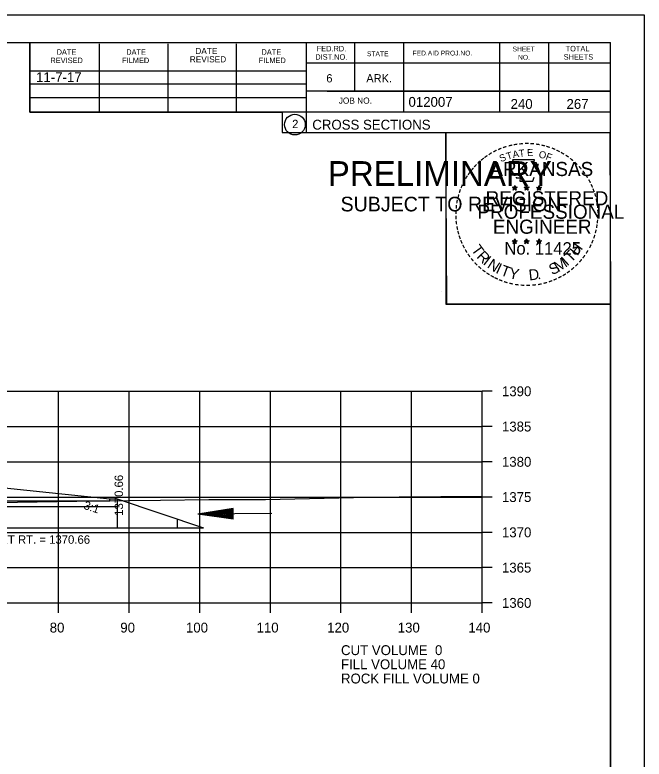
# Model space of a CAD drawing. Extents: x 1374311 to 1383814, y 384102 to 406278.
# Drawn here: x 1382713.9 to 1382803, y 403826.2 to 403931.7 of the extents above; entities that cross this region are included whole.
import ezdxf

# ---------------------------------------------------------------- set-up
doc = ezdxf.new("R2010")
doc.units = 0
for name, color, linetype in [('R_Axis', 7, 'Continuous'), ('R_Axis Annot', 7, 'Continuous'), ('R_Border', 7, 'Continuous'), ('R_Border PE', 7, 'Continuous'), ('R_Border Prem', 7, 'Continuous'), ('R_Draft', 7, 'Continuous'), ('R_Exist Surface', 7, 'Continuous'), ('R_Fin Surface', 7, 'Continuous'), ('R_Grid', 7, 'Continuous'), ('R_No Plot', 7, 'Continuous'), ('R_Water', 7, 'Continuous'), ('R_Xsect Elev', 7, 'Continuous'), ('R_Xsect Slope', 7, 'Continuous')]:
    doc.layers.add(name, color=color, linetype=linetype)

msp = doc.modelspace()

# ---------------------------------------------------------------- linework, layer by layer
at = {"layer": 'R_Axis'}
for p, q in [((1382780.07, 403848.36), (1382780.07, 403878.36)), ((1382781.47, 403878.36), (1382780.07, 403878.36)), ((1382781.47, 403873.36), (1382780.07, 403873.36)), ((1382781.47, 403868.36), (1382780.07, 403868.36)), ((1382781.47, 403863.36), (1382780.07, 403863.36)), ((1382781.47, 403858.36), (1382780.07, 403858.36)), ((1382781.47, 403853.36), (1382780.07, 403853.36)), ((1382500.07, 403848.36), (1382780.07, 403848.36)), ((1382720.07, 403846.96), (1382720.07, 403848.36)), ((1382730.07, 403846.96), (1382730.07, 403848.36)), ((1382740.07, 403846.96), (1382740.07, 403848.36)), ((1382750.07, 403846.96), (1382750.07, 403848.36)), ((1382760.07, 403846.96), (1382760.07, 403848.36)), ((1382770.07, 403846.96), (1382770.07, 403848.36)), ((1382780.07, 403846.96), (1382780.07, 403848.36)), ((1382781.47, 403848.36), (1382780.07, 403848.36))]:
    msp.add_line(p, q, dxfattribs=at)
at = {"layer": 'R_Border'}
for p, q in [((1382482.07, 403927.82), (1382798.25, 403927.82)), ((1382715.99, 403917.94), (1382715.99, 403927.82)), ((1382725.85, 403917.94), (1382725.85, 403927.62)), ((1382735.61, 403917.94), (1382735.61, 403927.62)), ((1382745.29, 403917.94), (1382745.29, 403927.62)), ((1382755.15, 403927.82), (1382755.15, 403915.02)), ((1382761.99, 403927.82), (1382761.99, 403920.88)), ((1382768.93, 403927.82), (1382768.93, 403917.94)), ((1382782.51, 403927.82), (1382782.51, 403917.94)), ((1382789.45, 403927.82), (1382789.45, 403917.94)), ((1382798.25, 403722.36), (1382798.25, 403927.82)), ((1382798.25, 403924.88), (1382755.15, 403924.88)), ((1382798.25, 403924.9), (1382798.25, 403924.9)), ((1382715.99, 403923.8), (1382755.15, 403923.8)), ((1382715.99, 403921.94), (1382755.15, 403921.94)), ((1382715.99, 403917.94), (1382715.99, 403920)), ((1382715.99, 403920), (1382755.15, 403920)), ((1382798.25, 403920.88), (1382755.15, 403920.88)), ((1382758.11, 403920.88), (1382798.25, 403920.88)), ((1382798.25, 403917.94), (1382715.99, 403917.94)), ((1382755.15, 403915.02), (1382798.25, 403915.02))]:
    msp.add_line(p, q, dxfattribs=at)
msp.add_circle((1382753.54, 403916.16), 1.47, dxfattribs=at)
at = {"layer": 'R_Border PE'}
for p, q in [((1382784.69, 403907.53), (1382784.64, 403907.28)), ((1382784.69, 403907.17), (1382784.69, 403907.53)), ((1382784.69, 403907.53), (1382784.73, 403907.28)), ((1382786.36, 403907.53), (1382786.31, 403907.28)), ((1382786.36, 403907.17), (1382786.36, 403907.53)), ((1382786.36, 403907.53), (1382786.4, 403907.28)), ((1382788.12, 403907.52), (1382788.08, 403907.27)), ((1382788.12, 403907.15), (1382788.12, 403907.52)), ((1382788.12, 403907.52), (1382788.17, 403907.27)), ((1382784.34, 403907.28), (1382784.69, 403907.17)), ((1382784.34, 403907.28), (1382784.59, 403907.23)), ((1382784.34, 403907.28), (1382784.57, 403907.15)), ((1382784.47, 403906.87), (1382784.69, 403907.17)), ((1382784.47, 403906.87), (1382784.6, 403907.11)), ((1382784.47, 403906.87), (1382784.68, 403907.09)), ((1382784.9, 403906.87), (1382784.68, 403907.08)), ((1382785.03, 403907.28), (1382784.69, 403907.17)), ((1382784.9, 403906.87), (1382784.69, 403907.17)), ((1382785.03, 403907.28), (1382784.75, 403907.23)), ((1382784.9, 403906.87), (1382784.76, 403907.16)), ((1382785.03, 403907.28), (1382784.83, 403907.17)), ((1382786.01, 403907.28), (1382786.36, 403907.17)), ((1382786.01, 403907.28), (1382786.26, 403907.23)), ((1382786.01, 403907.28), (1382786.24, 403907.15)), ((1382786.14, 403906.87), (1382786.36, 403907.17)), ((1382786.14, 403906.87), (1382786.27, 403907.11)), ((1382786.14, 403906.87), (1382786.35, 403907.09)), ((1382786.57, 403906.87), (1382786.35, 403907.08)), ((1382786.7, 403907.28), (1382786.36, 403907.17)), ((1382786.57, 403906.87), (1382786.36, 403907.17)), ((1382786.7, 403907.28), (1382786.42, 403907.23)), ((1382786.57, 403906.87), (1382786.43, 403907.16)), ((1382786.7, 403907.28), (1382786.5, 403907.17)), ((1382787.77, 403907.26), (1382788.12, 403907.15)), ((1382787.77, 403907.26), (1382788.02, 403907.22)), ((1382787.77, 403907.26), (1382788.01, 403907.14)), ((1382787.9, 403906.86), (1382788.12, 403907.15)), ((1382787.9, 403906.86), (1382788.03, 403907.1)), ((1382787.9, 403906.86), (1382788.12, 403907.07)), ((1382788.47, 403907.26), (1382788.12, 403907.15)), ((1382788.33, 403906.86), (1382788.12, 403907.15)), ((1382788.33, 403906.86), (1382788.12, 403907.07)), ((1382788.47, 403907.26), (1382788.18, 403907.22)), ((1382788.33, 403906.86), (1382788.2, 403907.15)), ((1382788.47, 403907.26), (1382788.26, 403907.16)), ((1382784.68, 403899.96), (1382784.64, 403899.71)), ((1382784.68, 403899.59), (1382784.68, 403899.96)), ((1382784.68, 403899.96), (1382784.73, 403899.71)), ((1382786.35, 403899.96), (1382786.31, 403899.71)), ((1382786.35, 403899.59), (1382786.35, 403899.96)), ((1382786.35, 403899.96), (1382786.4, 403899.71)), ((1382788.12, 403899.95), (1382788.08, 403899.7)), ((1382788.12, 403899.58), (1382788.12, 403899.95)), ((1382788.12, 403899.95), (1382788.17, 403899.7)), ((1382784.33, 403899.7), (1382784.68, 403899.59)), ((1382784.33, 403899.7), (1382784.59, 403899.66)), ((1382784.33, 403899.7), (1382784.57, 403899.58)), ((1382784.47, 403899.3), (1382784.68, 403899.59)), ((1382784.47, 403899.3), (1382784.59, 403899.54)), ((1382784.47, 403899.3), (1382784.68, 403899.51)), ((1382785.03, 403899.7), (1382784.68, 403899.59)), ((1382784.89, 403899.3), (1382784.68, 403899.59)), ((1382784.89, 403899.3), (1382784.68, 403899.51)), ((1382785.03, 403899.7), (1382784.74, 403899.65)), ((1382784.89, 403899.3), (1382784.76, 403899.59)), ((1382785.03, 403899.7), (1382784.82, 403899.6)), ((1382786, 403899.7), (1382786.35, 403899.59)), ((1382786, 403899.7), (1382786.25, 403899.66)), ((1382786, 403899.7), (1382786.24, 403899.58)), ((1382786.13, 403899.3), (1382786.35, 403899.59)), ((1382786.13, 403899.3), (1382786.26, 403899.54)), ((1382786.13, 403899.3), (1382786.35, 403899.51)), ((1382786.7, 403899.7), (1382786.35, 403899.59)), ((1382786.56, 403899.3), (1382786.35, 403899.59)), ((1382786.56, 403899.3), (1382786.35, 403899.51)), ((1382786.7, 403899.7), (1382786.41, 403899.65)), ((1382786.56, 403899.3), (1382786.43, 403899.59)), ((1382786.7, 403899.7), (1382786.49, 403899.6)), ((1382787.77, 403899.69), (1382788.12, 403899.58)), ((1382787.77, 403899.69), (1382788.02, 403899.65)), ((1382787.77, 403899.69), (1382788.01, 403899.57)), ((1382787.9, 403899.29), (1382788.12, 403899.58)), ((1382787.9, 403899.29), (1382788.03, 403899.53)), ((1382787.9, 403899.29), (1382788.12, 403899.5)), ((1382788.46, 403899.69), (1382788.12, 403899.58)), ((1382788.33, 403899.29), (1382788.12, 403899.58)), ((1382788.33, 403899.29), (1382788.12, 403899.5)), ((1382788.46, 403899.69), (1382788.18, 403899.64)), ((1382788.33, 403899.29), (1382788.19, 403899.58)), ((1382788.46, 403899.69), (1382788.26, 403899.59))]:
    msp.add_line(p, q, dxfattribs=at)
for points in [[(1382784.38, 403911.15), (1382784.65, 403910.33)], [(1382787.89, 403910.23), (1382788.03, 403910.52), (1382787.35, 403910.49), (1382787.49, 403911.15), (1382784.38, 403911.15)], [(1382784.87, 403908.73), (1382784.87, 403908.64), (1382785.43, 403908.63), (1382785.38, 403908.15), (1382787.25, 403908.15), (1382787.45, 403908.69)], [(1382784.69, 403907.53), (1382784.9, 403906.87), (1382784.34, 403907.28), (1382785.03, 403907.28), (1382784.47, 403906.87), (1382784.69, 403907.53)], [(1382786.36, 403907.53), (1382786.57, 403906.87), (1382786.01, 403907.28), (1382786.7, 403907.28), (1382786.14, 403906.87), (1382786.36, 403907.53)], [(1382788.12, 403907.52), (1382788.33, 403906.86), (1382787.77, 403907.26), (1382788.47, 403907.26), (1382787.9, 403906.86), (1382788.12, 403907.52)], [(1382784.68, 403899.96), (1382784.89, 403899.3), (1382784.33, 403899.7), (1382785.03, 403899.7), (1382784.47, 403899.3), (1382784.68, 403899.96)], [(1382786.35, 403899.96), (1382786.56, 403899.3), (1382786, 403899.7), (1382786.7, 403899.7), (1382786.13, 403899.3), (1382786.35, 403899.96)], [(1382788.12, 403899.95), (1382788.33, 403899.29), (1382787.77, 403899.69), (1382788.46, 403899.69), (1382787.9, 403899.29), (1382788.12, 403899.95)]]:
    msp.add_lwpolyline(points, dxfattribs=at)
for centre, radius in [((1382784.68, 403907.16), 0.172), ((1382784.68, 403907.16), 0.145), ((1382786.35, 403907.16), 0.172), ((1382786.35, 403907.16), 0.145), ((1382788.12, 403907.15), 0.172), ((1382788.12, 403907.15), 0.145), ((1382784.68, 403907.16), 0.116), ((1382784.68, 403907.16), 0.0991), ((1382784.68, 403907.16), 0.0747), ((1382784.68, 403907.16), 0.0495), ((1382784.68, 403907.16), 0.0296), ((1382786.35, 403907.16), 0.116), ((1382786.35, 403907.16), 0.0991), ((1382786.35, 403907.16), 0.0747), ((1382786.35, 403907.16), 0.0495), ((1382786.35, 403907.16), 0.0296), ((1382788.12, 403907.15), 0.116), ((1382788.12, 403907.15), 0.0991), ((1382788.12, 403907.15), 0.0747), ((1382788.12, 403907.15), 0.0495), ((1382788.12, 403907.15), 0.0296), ((1382784.68, 403899.59), 0.172), ((1382784.68, 403899.59), 0.145), ((1382784.68, 403899.59), 0.116), ((1382784.68, 403899.59), 0.0991), ((1382784.68, 403899.59), 0.0747), ((1382784.68, 403899.59), 0.0495), ((1382784.68, 403899.59), 0.0296), ((1382786.35, 403899.59), 0.172), ((1382786.35, 403899.59), 0.145), ((1382786.35, 403899.59), 0.116), ((1382786.35, 403899.59), 0.0991), ((1382786.35, 403899.59), 0.0747), ((1382786.35, 403899.59), 0.0495), ((1382786.35, 403899.59), 0.0296), ((1382788.12, 403899.58), 0.172), ((1382788.12, 403899.58), 0.145), ((1382788.12, 403899.58), 0.116), ((1382788.12, 403899.58), 0.0991), ((1382788.12, 403899.58), 0.0747), ((1382788.12, 403899.58), 0.0495), ((1382788.12, 403899.58), 0.0296)]:
    msp.add_circle(centre, radius, dxfattribs=at)
at = {"layer": 'R_Draft'}
for p, q in [((1382744.78, 403861.73), (1382739.78, 403860.94)), ((1382744.79, 403860.23), (1382739.78, 403860.94)), ((1382744.78, 403861.61), (1382740.62, 403860.95)), ((1382744.79, 403860.36), (1382740.62, 403860.95)), ((1382744.78, 403861.48), (1382741.48, 403860.95)), ((1382744.79, 403860.49), (1382741.48, 403860.95)), ((1382744.78, 403861.36), (1382742.31, 403860.96)), ((1382744.79, 403860.61), (1382742.31, 403860.96)), ((1382744.78, 403861.23), (1382743.16, 403860.97)), ((1382744.78, 403860.74), (1382743.16, 403860.97)), ((1382744.78, 403861.1), (1382743.99, 403860.98)), ((1382744.78, 403860.87), (1382743.99, 403860.98)), ((1382744.79, 403860.23), (1382744.78, 403861.73))]:
    msp.add_line(p, q, dxfattribs=at)
at = {"layer": 'R_Exist Surface'}
msp.add_lwpolyline([(1382710.64, 403862.61), (1382714.24, 403862.65), (1382725.44, 403862.81), (1382734.49, 403862.94), (1382741.35, 403863.02), (1382749.37, 403863.02), (1382763.9, 403863.36), (1382768.3, 403863.39), (1382780.07, 403863.5)], dxfattribs=at)
at = {"layer": 'R_Fin Surface'}
msp.add_lwpolyline([(1382712.43, 403864.65), (1382727.35, 403863.1), (1382728.35, 403863.1), (1382740.6, 403859.02)], dxfattribs=at)
at = {"layer": 'R_Grid'}
for p, q in [((1382500.07, 403878.36), (1382780.07, 403878.36)), ((1382720.07, 403848.36), (1382720.07, 403878.36)), ((1382730.07, 403848.36), (1382730.07, 403878.36)), ((1382740.07, 403848.36), (1382740.07, 403878.36)), ((1382750.07, 403848.36), (1382750.07, 403878.36)), ((1382760.07, 403848.36), (1382760.07, 403878.36)), ((1382770.07, 403848.36), (1382770.07, 403878.36)), ((1382780.07, 403848.36), (1382780.07, 403878.36)), ((1382500.07, 403873.36), (1382780.07, 403873.36)), ((1382500.07, 403868.36), (1382780.07, 403868.36)), ((1382500.07, 403863.36), (1382780.07, 403863.36)), ((1382500.07, 403858.36), (1382780.07, 403858.36)), ((1382500.07, 403853.36), (1382780.07, 403853.36)), ((1382500.07, 403848.36), (1382780.07, 403848.36))]:
    msp.add_line(p, q, dxfattribs=at)
at = {"layer": 'R_No Plot'}
for p, q in [((1382469.67, 403931.72), (1382803, 403931.72)), ((1382774.29, 403892.57), (1382774.29, 403892.57))]:
    msp.add_line(p, q, dxfattribs=at)
for points in [[(1382469.66, 403931.72), (1382803, 403931.72), (1382803, 403718.38), (1382469.66, 403718.38)], [(1382715.99, 403927.82), (1382715.99, 403917.94), (1382751.72, 403917.94), (1382751.72, 403915.02), (1382774.92, 403915.02), (1382774.92, 403890.69), (1382798.25, 403890.69), (1382798.25, 403722.36), (1382482.07, 403722.36), (1382482.07, 403927.82)], [(1382774.92, 403915.02), (1382798.13, 403915.02), (1382798.25, 403890.69), (1382775.04, 403890.69)]]:
    msp.add_lwpolyline(points, close=True, dxfattribs=at)
at = {"layer": 'R_Water'}
for p, q in [((1382727.35, 403862.85), (1382727.35, 403863.1)), ((1382727.35, 403863.1), (1382728.35, 403863.1)), ((1382728.35, 403863.1), (1382728.35, 403859.02)), ((1382700.06, 403862.84), (1382727.35, 403862.84)), ((1382700.06, 403862.02), (1382728.35, 403862.02)), ((1382750.29, 403861.03), (1382739.78, 403860.94)), ((1382736.85, 403860.27), (1382736.85, 403859.02)), ((1382700.06, 403859.02), (1382740.6, 403859.02))]:
    msp.add_line(p, q, dxfattribs=at)

# ---------------------------------------------------------------- texts
at = {"layer": 'R_Axis Annot'}
for s, p in [('1390', (1382782.87, 403877.66)), ('1385', (1382782.87, 403872.66)), ('1380', (1382782.87, 403867.66)), ('1375', (1382782.87, 403862.66)), ('1370', (1382782.87, 403857.66)), ('1365', (1382782.87, 403852.66)), ('1360', (1382782.87, 403847.66)), ('80', (1382718.81, 403844.16)), ('90', (1382728.81, 403844.16)), ('100', (1382738.11, 403844.16)), ('110', (1382748.11, 403844.16)), ('120', (1382758.11, 403844.16)), ('130', (1382768.11, 403844.16)), ('140', (1382778.11, 403844.16)), ('CUT VOLUME  0', (1382760.07, 403840.96)), ('FILL VOLUME 40', (1382760.07, 403838.96))]:
    msp.add_text(s, height=1.4, dxfattribs=at).set_placement(p)
at = {"layer": 'R_Border'}
for s, height, p in [('DATE', 0.782, (1382719.79, 403926.06)), ('DATE', 0.782, (1382729.65, 403926.06)), ('DATE', 0.879, (1382739.43, 403926.16)), ('DATE', 0.782, (1382748.81, 403926.06)), ('FED.RD.', 0.782, (1382756.63, 403926.54)), ('STATE', 0.684, (1382763.75, 403925.86)), ('FED.AID PROJ.NO.', 0.684, (1382770.21, 403925.96)), ('SHEET', 0.684, (1382784.37, 403926.54)), ('TOTAL', 0.782, (1382791.89, 403926.54)), ('REVISED', 0.782, (1382718.91, 403924.88)), ('FILMED', 0.782, (1382729.07, 403924.88)), ('REVISED', 0.879, (1382738.65, 403924.98)), ('FILMED', 0.782, (1382748.41, 403924.88)), ('DIST.NO.', 0.782, (1382756.43, 403925.36)), ('NO.', 0.684, (1382785.15, 403925.36)), ('SHEETS', 0.782, (1382791.61, 403925.36)), ('6', 1.17, (1382757.99, 403922.14)), ('ARK.', 1.172, (1382763.65, 403922.14)), ('JOB NO.', 0.879, (1382759.75, 403919.12)), ('012007', 1.4, (1382769.63, 403918.68)), ('2', 1.17, (1382753.16, 403915.67)), ('CROSS SECTIONS', 1.4, (1382756.01, 403915.45))]:
    msp.add_text(s, height=height, rotation=360, dxfattribs=at).set_placement(p)
at = {"layer": 'R_Border PE'}
for s, height, rotation, p in [('-', 1.6, 28.7918, (1382781.86, 403911.7)), ('-', 1.6, 24.3072, (1382782.49, 403912.01)), ('-', 1.6, 19.1761, (1382783.12, 403912.28)), ('-', 1.6, 13.6301, (1382783.87, 403912.52)), ('-', 1.6, 10.2193, (1382784.55, 403912.68)), ('T', 1, 6.0228, (1382785.32, 403911.58)), ('-', 1.6, 5.8968, (1382785.28, 403912.79)), ('-', 1.6, 0.1862, (1382786.05, 403912.87)), ('E', 1, 0.8323, (1382786.43, 403911.69)), ('-', 1.6, 357.743, (1382786.78, 403912.85)), ('-', 1.6, 352.1617, (1382787.52, 403912.8)), ('-', 1.6, 347.2049, (1382788.24, 403912.68)), ('-', 1.6, 342.3362, (1382788.87, 403912.53)), ('-', 1.6, 337.8551, (1382789.61, 403912.31)), ('-', 1.6, 334.1211, (1382790.24, 403912.03)), ('-', 1.6, 36.2317, (1382780.68, 403910.93)), ('-', 1.6, 34.0636, (1382781.26, 403911.33)), ('S', 1, 21.594, (1382782.73, 403910.83)), ('T', 1, 16.4036, (1382783.65, 403911.16)), ('A', 1, 11.2132, (1382784.47, 403911.41)), ('O', 1, 350.4515, (1382788.03, 403911.48)), ('F', 1, 340.0707, (1382788.98, 403911.25)), ('-', 1.6, 329.6409, (1382790.82, 403911.75)), ('-', 1.6, 325.8627, (1382791.46, 403911.39)), ('-', 1.6, 48.423, (1382779.33, 403909.66)), ('-', 1.6, 42.9622, (1382779.77, 403910.14)), ('-', 1.6, 38.9507, (1382780.21, 403910.55)), ('ARKANSAS', 2, 360, (1382781.23, 403908.87)), ('-', 1.6, 320.5297, (1382792.07, 403910.96)), ('-', 1.6, 315.5786, (1382792.67, 403910.48)), ('-', 1.6, 54.2325, (1382778.51, 403908.6)), ('-', 1.6, 50.6142, (1382778.92, 403909.17)), ('-', 1.6, 309.8797, (1382793.24, 403909.93)), ('-', 1.6, 306.6522, (1382793.77, 403909.32)), ('-', 1.6, 58.0706, (1382778.18, 403908.08)), ('-', 1.4, 303.6753, (1382794.25, 403908.76)), ('-', 1.6, 299.6684, (1382794.57, 403908.15)), ('-', 1.6, 67.7743, (1382777.61, 403906.85)), ('-', 1.6, 62.8713, (1382777.87, 403907.46)), ('-', 1.6, 294.6628, (1382794.89, 403907.54)), ('-', 1.6, 75.461, (1382777.2, 403905.51)), ('-', 1.6, 72.3945, (1382777.39, 403906.22)), ('REGISTERED', 2, 360, (1382780.55, 403904.72)), ('DWB', 0.01, 360, (1382784.67, 403907.16)), ('DWB', 0.01, 360, (1382786.34, 403907.16)), ('DWB', 0.01, 360, (1382788.11, 403907.15)), ('-', 1.6, 290.5728, (1382795.15, 403906.96)), ('-', 1.6, 285.1233, (1382795.39, 403906.38)), ('-', 1.6, 81.2013, (1382777.06, 403904.8)), ('-', 1.6, 280.5493, (1382795.59, 403905.64)), ('-', 1.6, 85.1863, (1382776.99, 403904.1)), ('PROFESSIONAL', 2, 360, (1382779.4, 403902.81)), ('-', 1.6, 276.5962, (1382795.75, 403904.87)), ('-', 1.6, 94.1959, (1382777, 403902.68)), ('-', 1.6, 89.0622, (1382776.96, 403903.4)), ('-', 1.6, 274.3301, (1382795.81, 403904.15)), ('-', 1.6, 269.9407, (1382795.84, 403903.52)), ('-', 1.6, 98.9479, (1382777.07, 403902.01)), ('ENGINEER', 2, 360, (1382781.59, 403900.69)), ('-', 1.6, 260.9953, (1382795.75, 403902.2)), ('-', 1.6, 263.5172, (1382795.82, 403902.85)), ('-', 1.6, 101.7149, (1382777.21, 403901.28)), ('-', 1.6, 105.4578, (1382777.37, 403900.68)), ('-', 1.6, 255.7626, (1382795.64, 403901.52)), ('-', 1.6, 109.0874, (1382777.58, 403900.05)), ('-', 1.6, 252.8681, (1382795.46, 403900.8)), ('-', 1.6, 114.0643, (1382777.84, 403899.46)), ('-', 1.6, 115.7289, (1382778.14, 403898.84)), ('T', 1.54, 306.0406, (1382778.44, 403898.43)), ('No. 11425', 1.757, 360, (1382783.22, 403897.74)), ('DWB', 0.01, 360, (1382784.67, 403899.59)), ('DWB', 0.01, 360, (1382786.34, 403899.59)), ('DWB', 0.01, 360, (1382788.1, 403899.58)), ('H', 1.54, 54.6088, (1382793.56, 403897.47)), ('-', 1.6, 244.6197, (1382794.98, 403899.5)), ('-', 1.6, 247.8887, (1382795.24, 403900.13)), ('-', 1.6, 120.4471, (1382778.5, 403898.25)), ('-', 1.6, 125.8934, (1382778.9, 403897.69)), ('R', 1.54, 314.005, (1382779.2, 403897.38)), ('T', 1.54, 46.6444, (1382792.67, 403896.52)), ('-', 1.6, 239.0712, (1382794.58, 403898.74)), ('-', 1.6, 130.7181, (1382779.36, 403897.14)), ('I', 1.54, 321.9694, (1382780.1, 403896.45)), ('N', 1.54, 326.5002, (1382780.67, 403895.98)), ('M', 1.54, 32.6563, (1382790.83, 403895.2)), ('I', 1.54, 42.1136, (1382792.11, 403896.05)), ('-', 1.6, 231.2538, (1382793.75, 403897.53)), ('-', 1.6, 233.8452, (1382794.18, 403898.09)), ('-', 1.6, 134.2238, (1382779.88, 403896.59)), ('-', 1.6, 138.9338, (1382780.41, 403896.13)), ('I', 1.54, 335.3603, (1382781.88, 403895.19)), ('T', 1.54, 339.8912, (1382782.54, 403894.87)), ('Y', 1.54, 347.8556, (1382783.76, 403894.42)), ('D', 1.54, 6.3969, (1382786.74, 403894.06)), ('S', 1.54, 26.9312, (1382789.99, 403894.79)), ('-', 1.6, 221.0851, (1382792.75, 403896.45)), ('-', 1.6, 225.7653, (1382793.27, 403896.96)), ('-', 1.6, 144.6463, (1382780.96, 403895.72)), ('-', 1.6, 148.0898, (1382781.52, 403895.35)), ('-', 1.6, 151.5704, (1382782.1, 403895.03)), ('-', 1.6, 207.3568, (1382791.11, 403895.25)), ('-', 1.6, 212.2491, (1382791.67, 403895.59)), ('-', 1.6, 215.7363, (1382792.2, 403895.98)), ('-', 1.6, 154.6002, (1382782.62, 403894.78)), ('-', 1.6, 158.5612, (1382783.25, 403894.53)), ('-', 1.6, 162.7983, (1382783.93, 403894.31)), ('-', 1.6, 167.5555, (1382784.65, 403894.15)), ('-', 1.6, 173.1155, (1382785.42, 403894.04)), ('-', 1.6, 191.2858, (1382788.46, 403894.21)), ('.', 1.54, 13.7642, (1382787.93, 403894.19)), ('-', 1.6, 195.4743, (1382789.19, 403894.41)), ('-', 1.6, 200.7184, (1382789.86, 403894.66)), ('-', 1.6, 204.2516, (1382790.48, 403894.93)), ('-', 1.6, 176.5183, (1382786.17, 403893.99)), ('-', 1.6, 181.5918, (1382786.91, 403894.01)), ('-', 1.6, 185.8167, (1382787.72, 403894.08))]:
    msp.add_text(s, height=height, rotation=rotation, dxfattribs=at).set_placement(p)
at = {"layer": 'R_Border Prem'}
for s, height, p in [('PRELIMINARY', 3.5, (1382758.2, 403907.48)), ('DWB', 0.01, (1382758.95, 403909.33)), ('SUBJECT TO REVISION', 2.0751, (1382760.01, 403903.86))]:
    msp.add_text(s, height=height, rotation=360, dxfattribs=at).set_placement(p)
at = {"layer": 'R_Fin Surface'}
for s, p in [('11-7-17', (1382716.88, 403922.18)), ('ROCK FILL VOLUME 0', (1382760.07, 403836.94))]:
    msp.add_text(s, height=1.4, dxfattribs=at).set_placement(p)
at = {"layer": 'R_Water'}
for s, p in [('240', (1382784.09, 403918.39)), ('267', (1382792.01, 403918.39))]:
    msp.add_text(s, height=1.4, rotation=360, dxfattribs=at).set_placement(p)
msp.add_text('F.L. INLET RT. = 1370.66', height=1.2, dxfattribs=at).set_placement((1382706.11, 403856.74))
at = {"layer": 'R_Xsect Elev'}
msp.add_text('1370.66', height=1.2, rotation=90, dxfattribs=at).set_placement((1382729.2, 403860.71))
at = {"layer": 'R_Xsect Slope'}
msp.add_text('3:1', height=1.2, rotation=341.5651, dxfattribs=at).set_placement((1382723.52, 403861.72))

doc.saveas('drawing.dxf')
